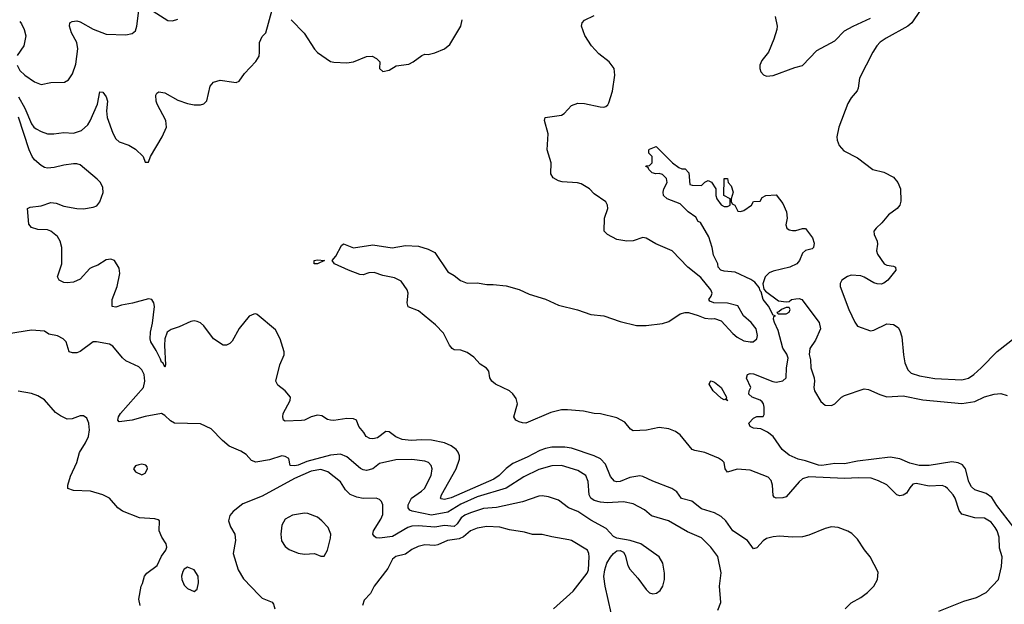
# Model space of a CAD drawing. Header units: inches. Extents: x 1834610 to 2027685, y 642842 to 774116.
# Tile 536 of 632: x 1963198 to 1969252, y 740498 to 744090. Entities that reach past the tile are written whole.
import ezdxf

# ---------------------------------------------------------------- set-up
doc = ezdxf.new("R2010")
doc.units = ezdxf.units.IN
doc.header["$MEASUREMENT"] = 0
doc.layers.add('B9764', color=7, linetype='Continuous')

msp = doc.modelspace()

# ---------------------------------------------------------------- linework, layer by layer
at = {"layer": 'B9764', "color": 5}
for points, elevation in [([(1963995.7, 744155.7), (1964110, 744085.5), (1964137, 744083), (1964170, 744093.4)], 440), ([(1963183.1, 743810), (1963198.4, 743778.4), (1963230.3, 743750), (1963290, 743707.2), (1963330, 743692.6), (1963390, 743704.9), (1963473.1, 743706.9), (1963498.9, 743721.1), (1963523.3, 743756.7), (1963542.6, 743817.4), (1963555.4, 743910), (1963549, 743950), (1963516.5, 744010), (1963503.5, 744050), (1963507.3, 744070), (1963521, 744079), (1963550, 744082), (1963570, 744076.9), (1963650, 744031.3), (1963730, 744001.6), (1963850, 743996.3), (1963890, 744006), (1963910, 744022), (1963918.7, 744050), (1963930, 744147.3)], 440), ([(1963190, 743615.5), (1963230, 743546.4), (1963270.8, 743450), (1963285.2, 743430), (1963299.4, 743419.4), (1963330, 743403.1), (1963370, 743389.6), (1963408.4, 743388.4), (1963470, 743396.8), (1963530, 743393), (1963579.1, 743410), (1963616.2, 743443.8), (1963631.6, 743468.4), (1963675.8, 743570), (1963690, 743646.8), (1963710, 743644.4), (1963730, 743615.5), (1963738, 743590), (1963732.7, 743530), (1963736.6, 743490), (1963770, 743393), (1963790, 743358.4), (1963810, 743339.3), (1963870, 743319.1), (1963910, 743294), (1963958, 743250), (1963970, 743214), (1963990, 743214), (1964002, 743250), (1964075.1, 743370), (1964100.9, 743430), (1964096.4, 743470), (1964043.2, 743570), (1964037.1, 743590), (1964034.7, 743625.3), (1964040.7, 743639.3), (1964053.4, 743646.6), (1964090, 743639.7), (1964170, 743595.2), (1964230, 743574.2), (1964270, 743565.8), (1964310, 743567.4), (1964330, 743572), (1964348.8, 743591.2), (1964370, 743680.7), (1964390, 743706.4), (1964430, 743718.7), (1964514.5, 743705.5), (1964530, 743704.9), (1964547, 743713), (1964580.1, 743759.9), (1964650, 743833.4), (1964670, 743866.8), (1964673.5, 743890), (1964671.6, 743950), (1964690, 743986.8), (1964711.2, 744008.8), (1964749.9, 744150)], 420), ([(1968850, 740455.1), (1969002.1, 740517.9), (1969080.2, 740539.8), (1969140.5, 740570), (1969215.1, 740650), (1969235.1, 740730), (1969238.7, 740790), (1969222, 740842), (1969219.5, 740910), (1969206.9, 740950), (1969195.4, 740970), (1969170, 741002.5), (1969130, 741026.5), (1969069.7, 741029.7), (1968990, 741051.6), (1968973.5, 741073.5), (1968950, 741149.5), (1968937.2, 741170), (1968903, 741210), (1968890, 741220.4), (1968870, 741227.3), (1968790, 741223.1), (1968710, 741241), (1968690, 741236.9), (1968670, 741214.5), (1968650, 741181.6), (1968630, 741168.3), (1968610, 741165.1), (1968590, 741171.5), (1968530, 741232.4), (1968477.7, 741257.7), (1968432.2, 741272.2), (1968356, 741276), (1968268.6, 741271.4), (1968050, 741280.7), (1968011.8, 741268.2), (1967990, 741250.6), (1967910, 741158.8), (1967890, 741151.5), (1967849.9, 741149.9), (1967836.4, 741156.4), (1967830, 741166.6), (1967827, 741230), (1967817.8, 741257.8), (1967799.4, 741279.4), (1967690, 741322.2), (1967610, 741327.8), (1967549.3, 741310), (1967534.7, 741330), (1967529.8, 741369.8), (1967520, 741380), (1967495.5, 741395.5), (1967411.2, 741431.2), (1967350, 741442.9), (1967333.6, 741450), (1967259.2, 741539.2), (1967230, 741559.8), (1967190, 741575.8), (1967130, 741583.9), (1967051.1, 741568.9), (1966970, 741564), (1966954.3, 741574.3), (1966918, 741618), (1966870, 741643.2), (1966770, 741668.6), (1966729.9, 741669.9), (1966664.2, 741684.2), (1966566.5, 741693.5), (1966530, 741692.1), (1966462.9, 741677.1), (1966310, 741611.6), (1966290, 741612.2), (1966270, 741619.3), (1966248.7, 741630), (1966236.2, 741650), (1966257.8, 741730), (1966250, 741762.4), (1966231.1, 741791.1), (1966209.9, 741809.9), (1966122.7, 741850), (1966100.9, 741870), (1966089.6, 741889.6), (1966081.6, 741930), (1966068.4, 741948.4), (1966030, 741972.8), (1965990, 742016.2), (1965950, 742044.2), (1965910, 742058.7), (1965870, 742062.4), (1965858, 742070), (1965841.3, 742090), (1965803.4, 742163.4), (1965754.2, 742214.2), (1965650, 742300.7), (1965586.6, 742326.6), (1965579.5, 742350), (1965587.4, 742410), (1965581, 742430), (1965543.7, 742483.7), (1965503.3, 742503.3), (1965430, 742518.5), (1965376.6, 742536.6), (1965345.4, 742534.5), (1965310, 742521.7), (1965290, 742524.4), (1965219.3, 742550), (1965134, 742590), (1965119, 742610), (1965142.5, 742637.5), (1965176.5, 742703.5), (1965190, 742713.4), (1965250, 742687.3), (1965370, 742706.4), (1965488.9, 742688.9), (1965570, 742703.5), (1965650, 742699.1), (1965710, 742680.7), (1965750, 742658.8), (1965830, 742541.7), (1965870, 742518), (1965907.7, 742487.7), (1965950, 742471.3), (1966010, 742473.4), (1966070, 742463.1), (1966110, 742463.7), (1966190, 742454), (1966270, 742431.8), (1966330, 742403.1), (1966430, 742372.9), (1966510, 742336.5), (1966627.1, 742307.1), (1966710, 742279.5), (1966790, 742270.8), (1966890, 742234.9), (1966990, 742211), (1967050, 742210.7), (1967150, 742222.4), (1967190, 742235.5), (1967258.3, 742281.7), (1967290, 742290.6), (1967310, 742290.7), (1967370, 742273.4), (1967410, 742256), (1967450, 742251), (1967470, 742254.8), (1967510, 742239.1), (1967582.5, 742162.5), (1967610, 742139.6), (1967650, 742117.3), (1967689.7, 742110.3), (1967708.5, 742111.5), (1967730.6, 742129.4), (1967734.6, 742150), (1967725.6, 742190), (1967694.5, 742230), (1967648.3, 742270), (1967612.4, 742332.4), (1967550, 742347.6), (1967466, 742350), (1967441.2, 742361.2), (1967435.3, 742370), (1967449.5, 742390.5), (1967456, 742410), (1967447.3, 742430), (1967386.8, 742506.8), (1967305.6, 742570), (1967209.5, 742669.5), (1967110, 742713.6), (1967050, 742747.6), (1967030, 742751.6), (1966970, 742731), (1966930.3, 742729.7), (1966870, 742738.8), (1966812.3, 742770), (1966791.5, 742791.5), (1966793.6, 742870), (1966813.3, 742930), (1966811.5, 742950), (1966800.9, 742970), (1966730, 743020.9), (1966700.5, 743050), (1966650, 743081.4), (1966627.6, 743087.6), (1966533.5, 743093.5), (1966510, 743099.8), (1966479, 743119), (1966463.7, 743143.7), (1966466.6, 743210), (1966440.8, 743290), (1966448.1, 743388.1), (1966425.1, 743470), (1966429.5, 743490), (1966530, 743503.1), (1966546.5, 743513.5), (1966590, 743562), (1966630, 743577.7), (1966670, 743575.8), (1966766.5, 743553.5), (1966790, 743552.4), (1966802.7, 743557.3), (1966813.6, 743566.4), (1966820.1, 743579.9), (1966842.2, 743650), (1966857.2, 743750), (1966853.6, 743790), (1966822.9, 743830), (1966759.6, 743879.6), (1966713.6, 743930), (1966672.1, 743992.1), (1966653.1, 744050), (1966656.3, 744070), (1966670, 744086.7), (1966730, 744116.6)], 380), ([(1967842.2, 744110), (1967856.1, 744050), (1967854, 744030), (1967834.6, 743970), (1967801.1, 743890), (1967761.8, 743838.2), (1967748.2, 743810), (1967748, 743790), (1967754, 743770), (1967770.4, 743750.4), (1967790, 743743.8), (1967830, 743746.7), (1967963.1, 743796.9), (1968010, 743809), (1968099.6, 743900.4), (1968210, 743959.7), (1968270, 744021.3), (1968321.6, 744050), (1968430, 744099.7)], 380), ([(1968733.7, 744146.3), (1968682.4, 744070), (1968658, 744050), (1968524.6, 743975.4), (1968489.1, 743950.9), (1968467.2, 743930), (1968442.4, 743890), (1968361.3, 743730), (1968354, 743670), (1968347.4, 743652.6), (1968310, 743609), (1968290, 743575.3), (1968234, 743430), (1968223, 743370), (1968223.8, 743350), (1968236.7, 743316.7), (1968264.5, 743284.5), (1968350, 743240.4), (1968443.8, 743170), (1968510, 743154), (1968570, 743122), (1968598, 743090), (1968614, 743050), (1968615.6, 742975.6), (1968610.3, 742950), (1968592.2, 742930), (1968540.3, 742890), (1968498.6, 742841.4), (1968464, 742810), (1968450.5, 742790), (1968452.4, 742770), (1968469.1, 742729.1), (1968471.5, 742710), (1968465.8, 742670), (1968471.3, 742650), (1968513.4, 742590), (1968530, 742581), (1968570, 742575.9), (1968582.4, 742570), (1968584.6, 742550), (1968535.3, 742490), (1968510, 742471), (1968494.6, 742465.4), (1968470, 742466.3), (1968450, 742473.6), (1968390, 742508.6), (1968370, 742515.3), (1968310, 742519.7), (1968287.2, 742512.8), (1968253.4, 742490), (1968242.4, 742470), (1968242.6, 742450), (1968295.6, 742310), (1968332.1, 742232.1), (1968350, 742206.7), (1968430, 742178.4), (1968450, 742182.6), (1968530, 742222), (1968570, 742217.4), (1968598.6, 742198.6), (1968610, 742180.5), (1968621.3, 742141.3), (1968631, 742030), (1968640.7, 741980.7), (1968659.1, 741939.1), (1968679.1, 741919.1), (1968730, 741901.7), (1968825, 741885), (1968990, 741876.3), (1969032.2, 741887.8), (1969065.1, 741910), (1969109.8, 741950.2), (1969207.9, 742052.1), (1969319.8, 742140.2)], 380), ([(1963198.2, 744078.2), (1963210, 744063.8), (1963225, 744030), (1963235.5, 743990), (1963222.8, 743930), (1963183.7, 743870)], 440), ([(1964867.5, 744090), (1964946.4, 744006.4), (1965010, 743908), (1965030, 743888), (1965110, 743833.4), (1965130, 743828), (1965210, 743824.9), (1965250, 743830.7), (1965330, 743864), (1965366, 743866), (1965390.9, 743850.9), (1965412, 743830), (1965411.3, 743790), (1965431.3, 743771.3), (1965470, 743780.7), (1965512.9, 743807.1), (1965590, 743817.1), (1965617.2, 743830), (1965670, 743870.7), (1965690, 743879.1), (1965710, 743876.3), (1965750, 743885.5), (1965809.6, 743910.4), (1965842, 743938), (1965910.9, 744050), (1965919.2, 744090)], 420), ([(1968272.6, 740470), (1968310, 740506.5), (1968370, 740539.6), (1968409.6, 740570), (1968449.6, 740610), (1968471.3, 740650), (1968475.2, 740695.2), (1968426.6, 740790), (1968392.7, 740832.7), (1968350, 740899.1), (1968314.1, 740934.1), (1968290, 740947.7), (1968230, 740969.8), (1968190, 740973.8), (1968150, 740964.8), (1968050, 740922.2), (1968010, 740911.9), (1967950, 740910.5), (1967870, 740916.8), (1967830, 740913.4), (1967790, 740901.5), (1967770, 740888.7), (1967730, 740846), (1967710, 740839.3), (1967672.4, 740890), (1967582.4, 740950), (1967539.4, 741010), (1967510, 741037), (1967470, 741059.8), (1967390, 741085.3), (1967331.3, 741131.3), (1967267.8, 741147.8), (1967238.5, 741190), (1967208.2, 741210), (1967090, 741255.5), (1967030, 741284), (1967010, 741288.3), (1966950, 741276.4), (1966890, 741253.2), (1966870, 741249.9), (1966854.2, 741254.2), (1966830, 741283.5), (1966799.8, 741359.8), (1966770, 741392.5), (1966730.8, 741410.8), (1966590, 741456.4), (1966550, 741462.7), (1966470, 741462.7), (1966430, 741455.8), (1966396, 741444), (1966318.6, 741401.4), (1966230, 741362.3), (1966190, 741333.1), (1966145.1, 741290), (1966112.4, 741267.6), (1965850, 741151.9), (1965810, 741141.1), (1965790, 741146), (1965785.8, 741150), (1965790.7, 741170), (1965881.7, 741330), (1965903, 741390), (1965902.9, 741410), (1965893.7, 741433.7), (1965880.9, 741450), (1965851.9, 741471.9), (1965810, 741489.4), (1965730, 741506.6), (1965671.3, 741508.7), (1965604.1, 741504.1), (1965549.9, 741509.9), (1965510, 741526.4), (1965470, 741557.4), (1965450, 741559.7), (1965398.4, 741521.6), (1965370, 741513.8), (1965350, 741516.4), (1965328.3, 741528.3), (1965314, 741554), (1965283.7, 741590), (1965269.3, 741630), (1965250, 741637.7), (1965210, 741639.8), (1965130, 741627.7), (1965108.5, 741628.5), (1965090, 741633.6), (1965055.4, 741655.4), (1965030, 741659.8), (1964990, 741650.6), (1964950.1, 741629.9), (1964930, 741626.5), (1964830, 741623.5), (1964819.5, 741630), (1964815.1, 741650), (1964818.9, 741670), (1964862, 741750), (1964862.7, 741770), (1964829.6, 741809.6), (1964784.7, 741844.7), (1964774, 741870), (1964798.5, 741970), (1964825.1, 742030), (1964824.7, 742050), (1964799.2, 742130), (1964770, 742185.1), (1964659.1, 742279.1), (1964650, 742283.7), (1964638.5, 742281.5), (1964610, 742269.3), (1964547.1, 742192.9), (1964504.8, 742115.2), (1964490, 742099.5), (1964470, 742089.4), (1964450, 742089.3), (1964390, 742129.7), (1964331.1, 742210), (1964310, 742227.7), (1964290, 742236.5), (1964270, 742239.8), (1964250, 742235.8), (1964177.8, 742202.2), (1964130, 742186.5), (1964105.2, 742170), (1964090.8, 742130), (1964088.2, 742088.2), (1964094.4, 741970), (1964090, 741955.3), (1964079.6, 741979.6), (1964070, 741986), (1964064.9, 742004.9), (1964037.5, 742057.5), (1964003.9, 742110), (1964000.2, 742130), (1964002.1, 742170), (1964015.2, 742224.8), (1964027.1, 742327.1), (1964023.9, 742350), (1964011.2, 742370), (1963990, 742374.5), (1963891.7, 742348.3), (1963824, 742336), (1963790, 742323.1), (1963766.9, 742326.9), (1963766.4, 742370), (1963798.2, 742450), (1963814, 742530), (1963810, 742564), (1963781.2, 742610), (1963758, 742618), (1963730, 742613.6), (1963679.1, 742580.9), (1963644.9, 742570), (1963630, 742562), (1963570, 742496.4), (1963530, 742476.9), (1963490, 742473), (1963470, 742475.8), (1963441.6, 742490), (1963431.3, 742510), (1963457.2, 742590), (1963456.4, 742690), (1963447.8, 742730), (1963430, 742758), (1963390, 742790.8), (1963370, 742798.2), (1963310, 742801.7), (1963270, 742812.7), (1963254, 742834), (1963246, 742930), (1963262, 742938), (1963330, 742946.4), (1963390, 742966.3), (1963422, 742962), (1963470, 742943.6), (1963550, 742928.9), (1963590, 742927), (1963650, 742937.1), (1963673, 742947), (1963690, 742971), (1963711.1, 743028.9), (1963710, 743059), (1963694.8, 743090), (1963674.8, 743110), (1963570, 743197.5), (1963550, 743205.2), (1963530, 743204.5), (1963470, 743197), (1963410, 743180.9), (1963370, 743177.8), (1963350, 743182.5), (1963330, 743194.2), (1963290, 743229.9), (1963275.1, 743250), (1963256.3, 743290), (1963191.3, 743491.3)], 420), ([(1969310.9, 740970.9), (1969205.6, 741105.6), (1969174.4, 741154.4), (1969139.3, 741179.3), (1969070, 741200.7), (1969050, 741220.8), (1969033.2, 741250), (1969013.1, 741330), (1968994.4, 741354.4), (1968967.5, 741367.5), (1968930, 741373.7), (1968790, 741349.9), (1968728.8, 741351.2), (1968670, 741364.8), (1968610, 741392.1), (1968550, 741403), (1968350, 741378), (1968270, 741362.1), (1968210, 741362.5), (1968130, 741350.5), (1968110, 741352.2), (1968030, 741380.2), (1967985.2, 741390), (1967930, 741415.1), (1967886.6, 741450), (1967830, 741529.2), (1967795.1, 741555.1), (1967755.3, 741575.3), (1967710, 741579.5), (1967689.3, 741590), (1967682, 741610), (1967710, 741641), (1967730, 741651.3), (1967770, 741652), (1967776, 741664), (1967775.6, 741710), (1967771.8, 741730), (1967762.9, 741742.9), (1967751.5, 741751.5), (1967702, 741770), (1967681.2, 741790), (1967684, 741810), (1967693.2, 741830), (1967667.2, 741887.2), (1967673.2, 741910), (1967690, 741916.5), (1967710, 741914.9), (1967827.7, 741867.7), (1967850, 741863.7), (1967890, 741870.4), (1967909.7, 741890.3), (1967911.6, 741950), (1967923.5, 742010), (1967914.5, 742034.5), (1967890, 742071.5), (1967861, 742181), (1967838, 742230), (1967832.7, 742250), (1967834.6, 742265.4), (1967846, 742270), (1967830, 742274), (1967801.7, 742330), (1967770, 742369.8), (1967757, 742417), (1967750, 742424.5), (1967744, 742444), (1967717.4, 742477.3), (1967693.8, 742493.8), (1967598, 742538), (1967530, 742543.9), (1967509.7, 742550), (1967493.3, 742570), (1967489.7, 742589.7), (1967463.8, 742643.8), (1967455.6, 742690), (1967435.5, 742755.5), (1967382.9, 742842.9), (1967370, 742849.6), (1967356.2, 742876.2), (1967307.3, 742910), (1967259.1, 742959.1), (1967178, 742990), (1967157.2, 743010), (1967154, 743030), (1967159, 743050), (1967179, 743090), (1967175.1, 743115.1), (1967150, 743139), (1967130, 743144), (1967110, 743142), (1967086, 743150), (1967066, 743170), (1967062, 743182), (1967048.4, 743188.4), (1967050, 743192), (1967070, 743194), (1967086, 743210), (1967086, 743250), (1967066, 743270), (1967066, 743290), (1967070, 743294), (1967111.6, 743311.6), (1967212, 743210), (1967250, 743182), (1967270, 743174), (1967290, 743174), (1967312, 743150), (1967318, 743078), (1967332.7, 743072.7), (1967390, 743072), (1967410, 743092), (1967430, 743102), (1967451.1, 743091.1), (1967478, 743050), (1967478, 743010), (1967484.7, 742990), (1967510, 742952), (1967530, 742942), (1967550, 742942), (1967566, 742950), (1967566, 742990), (1967528, 743010), (1967530, 743114), (1967550, 743114), (1967554, 743090), (1967572, 743070), (1967584.7, 743030), (1967572, 742990), (1967572.7, 742972.7), (1967578, 742958), (1967594, 742950), (1967612.7, 742912.7), (1967630, 742912), (1967650, 742918), (1967698, 742950), (1967710, 742972), (1967750, 742974), (1967763.1, 742996.9), (1967786, 743010), (1967850, 743014), (1967890, 742961), (1967912.7, 742910), (1967916.4, 742870), (1967908.2, 742830), (1967914, 742810), (1967930, 742799.3), (1967950, 742794.4), (1967970, 742794.9), (1968010, 742807.3), (1968030, 742806), (1968072.7, 742750), (1968083.5, 742716.5), (1968078.8, 742690), (1968070, 742681.2), (1968030, 742672.3), (1968010, 742655.1), (1967993.4, 742610), (1967975.6, 742590), (1967933.7, 742570), (1967830, 742543.9), (1967806.3, 742533.7), (1967781.2, 742510), (1967767.5, 742467.5), (1967773.9, 742433.9), (1967782.5, 742422.5), (1967863, 742363), (1967910, 742356.5), (1967930, 742359.3), (1967943.7, 742370), (1967970, 742375.8), (1967990, 742376.9), (1968006, 742370), (1968112.8, 742230), (1968122, 742190), (1968090, 742121.6), (1968055.6, 742070), (1968052.6, 742032.6), (1968059.7, 741999.7), (1968062.3, 741950), (1968082.5, 741890), (1968084.8, 741870), (1968080.1, 741830), (1968084.6, 741810), (1968124.6, 741744.6), (1968150, 741721.7), (1968190, 741720.2), (1968210, 741730.3), (1968250, 741770.2), (1968270, 741780.8), (1968390, 741821.3), (1968416.9, 741816.9), (1968486.2, 741786.2), (1968530, 741773.6), (1968630, 741777.9), (1968750, 741755.1), (1968990, 741731), (1969070, 741744.7), (1969130, 741771.9), (1969189.2, 741790), (1969230, 741792.3), (1969270, 741780.2)], 360), ([(1967490, 740462.8), (1967508, 740510), (1967499.8, 740610), (1967510.7, 740690.7), (1967491, 740791), (1967448.2, 740850), (1967390, 740906), (1967303.7, 740943.7), (1967187.3, 741010), (1967082, 741042), (1967038.8, 741078.8), (1966970, 741115.3), (1966910, 741127.4), (1966810, 741121.8), (1966770, 741125.3), (1966730, 741134.9), (1966709.6, 741149.6), (1966699.9, 741170), (1966693.2, 741253.2), (1966679.2, 741290), (1966630, 741321), (1966530, 741351.8), (1966470, 741349.2), (1966390, 741326.5), (1966298.6, 741281.4), (1966188.5, 741211.5), (1966010, 741158.3), (1965910, 741113.4), (1965830, 741063.6), (1965730, 741046.2), (1965610.4, 741070.4), (1965596.5, 741076.5), (1965586.2, 741090), (1965587.2, 741110), (1965606.4, 741150), (1965667.8, 741192.2), (1965686, 741210), (1965728.1, 741290), (1965733.3, 741330), (1965728.6, 741350), (1965711.1, 741370), (1965690, 741378.5), (1965610, 741387.9), (1965510, 741386.4), (1965410, 741362.3), (1965369.6, 741330.4), (1965330, 741320.6), (1965310, 741323.5), (1965292.8, 741332.8), (1965210, 741404.1), (1965170, 741419.9), (1965110, 741414.5), (1964964.1, 741375.9), (1964910, 741353.5), (1964889.8, 741349.8), (1964862, 741350), (1964852.9, 741392.9), (1964830, 741406.6), (1964810, 741409.6), (1964733.6, 741386.4), (1964650, 741370.7), (1964622.4, 741382.4), (1964590, 741417.7), (1964558.7, 741438.7), (1964487, 741470), (1964445.2, 741505.2), (1964375.4, 741575.4), (1964310, 741606), (1964150, 741611.6), (1964125.3, 741625.3), (1964090, 741658), (1964069.6, 741669.6), (1963970, 741652.5), (1963890, 741628.4), (1963810, 741618.7), (1963801.7, 741630), (1963805.3, 741650), (1963817.4, 741670), (1963960.3, 741830), (1963968, 741870), (1963963.1, 741910), (1963950, 741939.6), (1963930, 741958), (1963850, 741994), (1963830, 742012), (1963770, 742084.5), (1963750, 742096.3), (1963670, 742111.1), (1963650, 742109.7), (1963570, 742051.1), (1963550, 742043.6), (1963523.7, 742043.7), (1963502, 742050), (1963483.7, 742110), (1963465.2, 742130), (1963430, 742147.3), (1963378.4, 742158.4), (1963350, 742176), (1963270, 742182.4), (1963130, 742160.4)], 440), ([(1963938.4, 740490), (1963931.5, 740530), (1963944.5, 740610), (1963954.2, 740625.9), (1963965.6, 740670), (1963980.7, 740690), (1964043.1, 740736.9), (1964070, 740794.8), (1964097.2, 740830), (1964102.7, 740850), (1964098, 740870), (1964071.3, 740911.3), (1964056.2, 740950), (1964058, 741010), (1964050, 741018), (1964030, 741024.2), (1963934, 741030), (1963830, 741069.6), (1963802, 741090), (1963749.7, 741149.7), (1963709.7, 741169.7), (1963633.1, 741193.1), (1963530, 741197), (1963494, 741210), (1963494.5, 741230), (1963510, 741284.7), (1963549.7, 741370), (1963566.3, 741430), (1963603, 741490), (1963620.5, 741530), (1963627.8, 741570), (1963626.3, 741586.3), (1963623, 741610), (1963610, 741642.7), (1963590, 741655.6), (1963570, 741655.8), (1963521.8, 741638.2), (1963490, 741635.3), (1963450, 741655.1), (1963417.5, 741677.5), (1963350, 741755.1), (1963310, 741779.7), (1963270, 741792.4), (1963188.4, 741808.5)], 460), ([(1966833.8, 740446.2), (1966797.4, 740610), (1966789.8, 740669.8), (1966795.8, 740710), (1966809, 740750), (1966830, 740788), (1966850, 740810.4), (1966870, 740826), (1966890, 740828), (1966910, 740819.1), (1966920.7, 740800.7), (1966937.2, 740737.2), (1966950, 740714.9), (1966999.1, 740659.1), (1967050, 740588.2), (1967070, 740568.2), (1967090, 740561.6), (1967113.1, 740566.9), (1967136.9, 740583.1), (1967151.6, 740610), (1967161.6, 740650), (1967161.6, 740690), (1967151.6, 740750), (1967129.4, 740790), (1967017.2, 740870), (1966950.5, 740889.5), (1966870, 740905.4), (1966850, 740914.7), (1966802.9, 740962.9), (1966710, 741014.4), (1966630, 741068.7), (1966571.8, 741090), (1966510, 741137.7), (1966450, 741159.2), (1966410, 741164.8), (1966390, 741161.6), (1966290, 741126.8), (1966130, 741093.7), (1966050, 741085.7), (1965970, 741059.9), (1965934.3, 741045.7), (1965912.7, 741030), (1965888.3, 740991.7), (1965870, 740977.1), (1965810, 740982), (1965750, 740972), (1965650, 740980.4), (1965610, 740978.5), (1965583.9, 740970), (1965490, 740914.4), (1965410, 740903.5), (1965390, 740907.1), (1965376.6, 740916.6), (1965369.7, 740929.7), (1965372.6, 740950), (1965418.8, 741021.2), (1965430.6, 741050), (1965431.1, 741110), (1965422.9, 741130), (1965410, 741142.9), (1965390, 741149.6), (1965310, 741148), (1965270, 741155.8), (1965230, 741172.4), (1965200.8, 741200.8), (1965170, 741251.1), (1965091.7, 741311.8), (1965050, 741326.4), (1964990, 741315.3), (1964887.2, 741270), (1964690, 741162.8), (1964570, 741114.5), (1964510, 741068.4), (1964490, 741042.9), (1964482.3, 741010), (1964493.4, 740973.4), (1964521.7, 740930), (1964524.6, 740890), (1964510.3, 740810), (1964542, 740710), (1964574.3, 740654.3), (1964670, 740553.7), (1964690, 740536.5), (1964750, 740510.3), (1964758.6, 740498.6), (1964766.5, 740470)], 460), ([(1966481.1, 740470), (1966600.8, 740579.2), (1966687.2, 740690), (1966695.7, 740710), (1966699.9, 740790), (1966698, 740810), (1966689.8, 740830), (1966590.8, 740890.8), (1966574.9, 740894.9), (1966470, 740911.8), (1966410, 740927.8), (1966350, 740926.3), (1966301.1, 740941.1), (1966210, 740954.8), (1966150, 740971.9), (1966070, 740976), (1966010, 740965.4), (1965970.3, 740950), (1965926.8, 740913.2), (1965900, 740900), (1965828.9, 740891.1), (1965770, 740863.2), (1965750, 740859.9), (1965690, 740862.7), (1965647.1, 740852.9), (1965610, 740835.3), (1965570, 740806.8), (1965510, 740792.4), (1965490, 740776.3), (1965462.3, 740717.7), (1965378.3, 740610), (1965354.7, 740565.3), (1965315.8, 740524.2), (1965305.7, 740490)], 480)]:
    msp.add_lwpolyline(points, dxfattribs=dict(at, elevation=elevation))
for points, elevation in [([(1965030, 742589.6), (1965009, 742590), (1965008.7, 742610), (1965030, 742614), (1965072, 742610)], 380), ([(1967930, 742322), (1967910, 742321.2), (1967882, 742310), (1967866, 742294), (1967854, 742290), (1967862, 742282), (1967910, 742282.8), (1967930, 742292), (1967935.1, 742310)], 360), ([(1967550, 741749.2), (1967538, 741758), (1967530, 741755.3), (1967510, 741765.2), (1967462, 741810), (1967438, 741850), (1967446, 741870), (1967450, 741872), (1967470, 741862), (1967510.6, 741830.6), (1967544.7, 741770), (1967542, 741762)], 360), ([(1963950, 741359.3), (1963930, 741356), (1963910, 741349), (1963897.3, 741330), (1963910, 741311), (1963950, 741294), (1963970, 741302.8), (1963984, 741330), (1963982, 741342), (1963973.2, 741353.2)], 460), ([(1964950, 741057.3), (1964874.8, 741045.2), (1964830, 741020.7), (1964810, 740984), (1964803.2, 740930), (1964808.1, 740888.1), (1964830, 740853), (1964855.4, 740835.4), (1964910, 740812.4), (1964950, 740805.5), (1965010, 740810.6), (1965050, 740793.4), (1965070, 740793.4), (1965090, 740831), (1965110, 740904.7), (1965111.2, 740930), (1965094.5, 740970), (1965055.8, 741010), (1965030, 741032.9), (1964970, 741055.1)], 480), ([(1964230, 740726), (1964210, 740714), (1964200.7, 740699.3), (1964193.7, 740670), (1964194.9, 740650), (1964210, 740616.3), (1964230, 740594.4), (1964270, 740577.3), (1964290, 740592), (1964298, 740630), (1964294.7, 740670), (1964270, 740709.4)], 460)]:
    msp.add_lwpolyline(points, close=True, dxfattribs=dict(at, elevation=elevation))

doc.saveas('drawing.dxf')
